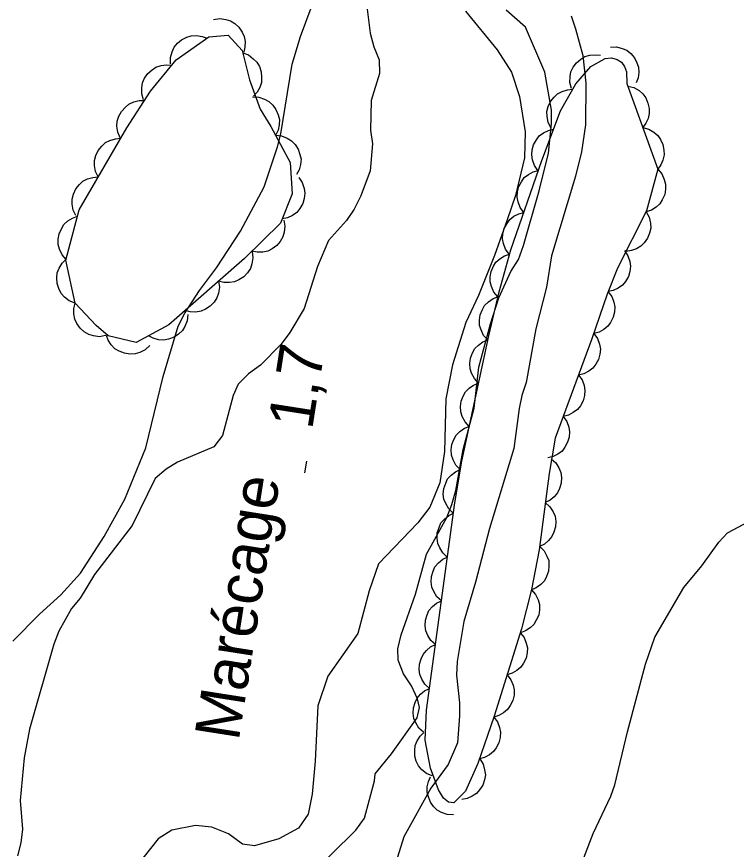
# Model space of a CAD drawing. Extents: x 282461 to 284471, y 5554090 to 5557646.
# Drawn here: x 283309.8 to 283358, y 5554991.1 to 5555047 of the extents above; entities that cross this region are included whole.
import ezdxf

# ---------------------------------------------------------------- set-up
doc = ezdxf.new("R2010")
doc.units = 0
for name, color, linetype in [('Niveau 2', 7, 'Continuous'), ('Niveau 3', 7, 'Continuous'), ('Niveau 4', 7, 'Continuous'), ('Niveau 44', 7, 'Continuous'), ('Niveau 7', 7, 'Continuous')]:
    doc.layers.add(name, color=color, linetype=linetype)

msp = doc.modelspace()

# ---------------------------------------------------------------- linework, layer by layer
at = {"layer": 'Niveau 2'}
for points in [[(283309.57, 5555005.09), (283311.35, 5555006.91), (283312.78, 5555008.2), (283314.1, 5555009.66), (283315.7, 5555012.11), (283317.07, 5555014.62), (283318.48, 5555018.06), (283319.64, 5555022.83), (283320.65, 5555026.21), (283321.1, 5555027.08), (283322.07, 5555028.6), (283323.22, 5555030.12), (283324.82, 5555032.58), (283326.41, 5555035.55), (283327.31, 5555038.23), (283327.53, 5555039.1), (283328.29, 5555043.76), (283328.85, 5555045.62), (283329.92, 5555048.53)], [(283346.97, 5555047.01), (283347.27, 5555046.14), (283347.76, 5555044.35), (283347.95, 5555042.49), (283347.93, 5555039.71), (283347.66, 5555037.9), (283347.27, 5555036.27), (283345.65, 5555030.92), (283345.32, 5555028.82), (283344.6, 5555026.03), (283343.95, 5555022.42), (283343.67, 5555021.55), (283343.5, 5555020.68), (283343.13, 5555018), (283341.5, 5555012.65), (283340.56, 5555009.04), (283339.78, 5555006.42), (283339.34, 5555003.74), (283339.3, 5555002.82), (283339.49, 5555000.96), (283339.5, 5555000.09), (283339.35, 5554998.29), (283338.73, 5554996.83), (283337.58, 5554995.25), (283335.76, 5554991.98), (283334.92, 5554989.25)], [(283346.47, 5554987.02), (283348.44, 5554992.2), (283349.63, 5554994.71), (283349.91, 5554995.47), (283350.74, 5554999.01), (283351.96, 5555003.55), (283352.58, 5555005.35), (283354.52, 5555008.68), (283355.72, 5555010.14), (283356.86, 5555011.72), (283357.44, 5555012.36), (283360.55, 5555014.01)]]:
    msp.add_lwpolyline(points, dxfattribs=at)
at = {"layer": 'Niveau 3'}
msp.add_line((283329.14, 5555016.37), (283329.26, 5555017.16), dxfattribs=at)
at = {"layer": 'Niveau 4'}
msp.add_lwpolyline([(283339.9, 5555047.31), (283342.02, 5555044.72), (283342.97, 5555043.22), (283343.51, 5555041.6), (283343.89, 5555039.22), (283343.85, 5555037.48), (283343.24, 5555034.97), (283342.68, 5555033.34), (283341.84, 5555030.95), (283340.76, 5555028.27), (283339.91, 5555026.46), (283339.02, 5555023.61), (283338.58, 5555021.34), (283338.5, 5555017.8), (283338.18, 5555015.71), (283337.5, 5555014.07), (283336.7, 5555013.02), (283334.07, 5555010.27), (283333.45, 5555008.46), (283332.68, 5555005.61), (283330.68, 5555002.74), (283330.01, 5555000.76), (283329.83, 5554997.04), (283329.63, 5554994.84), (283329.35, 5554993.5), (283328.72, 5554992.56), (283327.39, 5554991.85), (283325.77, 5554991.37), (283324.96, 5554991.48), (283324.02, 5554992.17), (283322.91, 5554992.62), (283321.8, 5554992.73), (283320.23, 5554992.42), (283319.31, 5554991.84), (283317.76, 5554989.9)], dxfattribs=at)
at = {"layer": 'Niveau 44'}
for points in [[(283323.02, 5555046.77), (283323.43, 5555046.83), (283323.84, 5555046.77), (283324.15, 5555046.68), (283324.45, 5555046.49), (283324.72, 5555046.24), (283324.93, 5555045.92), (283325.07, 5555045.63), (283325.13, 5555045.28), (283325.12, 5555044.91), (283325.04, 5555044.56)], [(283313.74, 5555027.75), (283313.13, 5555030.64), (283314.02, 5555034.01), (283317.2, 5555039.5), (283318.8, 5555041.95), (283320.52, 5555044.06), (283322.71, 5555045.59), (283323.99, 5555045.71), (283324.93, 5555044.68), (283325.42, 5555042.71), (283326.14, 5555040.74), (283326.85, 5555039.59), (283328.15, 5555037.17), (283328.29, 5555035.08), (283327.5, 5555033.1), (283325.09, 5555030.75), (283320.03, 5555026.3), (283317.84, 5555025.12), (283315.97, 5555025.56), (283315.15, 5555026.25), (283313.74, 5555027.75)], [(283320.13, 5555043.79), (283320.13, 5555044.21), (283320.24, 5555044.6), (283320.37, 5555044.9), (283320.6, 5555045.17), (283320.88, 5555045.4), (283321.23, 5555045.57), (283321.53, 5555045.67), (283321.88, 5555045.68), (283322.25, 5555045.63), (283322.59, 5555045.5)], [(283324.97, 5555044.52), (283325.36, 5555044.38), (283325.68, 5555044.13), (283325.92, 5555043.9), (283326.09, 5555043.6), (283326.21, 5555043.25), (283326.24, 5555042.87), (283326.23, 5555042.54), (283326.11, 5555042.21), (283325.93, 5555041.88), (283325.69, 5555041.62)], [(283349.6, 5555044.91), (283350.01, 5555044.93), (283350.4, 5555044.82), (283350.7, 5555044.7), (283350.97, 5555044.48), (283351.21, 5555044.2), (283351.37, 5555043.86), (283351.49, 5555043.56), (283351.5, 5555043.21), (283351.46, 5555042.85), (283351.34, 5555042.51)], [(283352.77, 5555036.72), (283352.03, 5555033.93), (283350.08, 5555030.09), (283349.38, 5555028.34), (283348.37, 5555025.35), (283345.9, 5555018.69), (283345.5, 5555016.32), (283344.83, 5555011.22), (283344.32, 5555008.55), (283343.65, 5555005.93), (283341.81, 5555000.06), (283340.73, 5554996.9), (283339.9, 5554995.03), (283339.11, 5554994.26), (283338.75, 5554994.31), (283338.42, 5554994.57), (283338.09, 5554995.12), (283337.56, 5554996.57), (283337.2, 5554998.46), (283337.28, 5555000.46), (283339.18, 5555014.36), (283339.65, 5555017.16), (283341.45, 5555025.55), (283342.15, 5555028.5), (283342.93, 5555031.32), (283345.01, 5555037.32), (283346.26, 5555040.64), (283347.28, 5555042.45), (283348.3, 5555043.62), (283349.26, 5555044.15), (283349.68, 5555044.18), (283350.05, 5555044.08), (283350.34, 5555043.89), (283350.55, 5555043.6), (283350.69, 5555043.25), (283350.71, 5555042.48), (283352.77, 5555036.72)], [(283347, 5555042.13), (283346.89, 5555042.53), (283346.91, 5555042.93), (283346.96, 5555043.25), (283347.12, 5555043.56), (283347.33, 5555043.86), (283347.62, 5555044.1), (283347.89, 5555044.27), (283348.23, 5555044.37), (283348.59, 5555044.4), (283348.95, 5555044.36)], [(283318.33, 5555041.37), (283318.21, 5555041.77), (283318.21, 5555042.18), (283318.26, 5555042.51), (283318.4, 5555042.82), (283318.61, 5555043.13), (283318.9, 5555043.38), (283319.16, 5555043.57), (283319.5, 5555043.67), (283319.86, 5555043.73), (283320.22, 5555043.69)], [(283350.77, 5555042.3), (283351.17, 5555042.2), (283351.52, 5555041.99), (283351.77, 5555041.78), (283351.97, 5555041.5), (283352.12, 5555041.16), (283352.19, 5555040.79), (283352.21, 5555040.47), (283352.13, 5555040.13), (283351.98, 5555039.8), (283351.77, 5555039.51)], [(283345.62, 5555039.5), (283345.43, 5555039.87), (283345.36, 5555040.26), (283345.35, 5555040.59), (283345.44, 5555040.92), (283345.59, 5555041.26), (283345.83, 5555041.55), (283346.06, 5555041.78), (283346.37, 5555041.94), (283346.72, 5555042.05), (283347.07, 5555042.08)], [(283316.76, 5555038.82), (283316.6, 5555039.21), (283316.55, 5555039.61), (283316.56, 5555039.94), (283316.67, 5555040.27), (283316.85, 5555040.6), (283317.11, 5555040.88), (283317.35, 5555041.09), (283317.68, 5555041.23), (283318.03, 5555041.32), (283318.39, 5555041.33)], [(283325.63, 5555041.57), (283326.05, 5555041.55), (283326.43, 5555041.42), (283326.72, 5555041.27), (283326.98, 5555041.02), (283327.2, 5555040.73), (283327.34, 5555040.37), (283327.43, 5555040.06), (283327.42, 5555039.71), (283327.35, 5555039.35), (283327.2, 5555039.02)], [(283351.77, 5555039.51), (283352.17, 5555039.41), (283352.52, 5555039.2), (283352.77, 5555038.99), (283352.97, 5555038.71), (283353.12, 5555038.38), (283353.18, 5555038), (283353.21, 5555037.68), (283353.12, 5555037.34), (283352.98, 5555037.01), (283352.77, 5555036.72)], [(283327.17, 5555039), (283327.58, 5555038.96), (283327.96, 5555038.8), (283328.24, 5555038.63), (283328.48, 5555038.38), (283328.68, 5555038.07), (283328.8, 5555037.71), (283328.88, 5555037.39), (283328.84, 5555037.04), (283328.75, 5555036.68), (283328.58, 5555036.36)], [(283344.75, 5555036.64), (283344.52, 5555036.98), (283344.39, 5555037.36), (283344.33, 5555037.68), (283344.36, 5555038.02), (283344.46, 5555038.37), (283344.65, 5555038.7), (283344.84, 5555038.96), (283345.12, 5555039.17), (283345.45, 5555039.33), (283345.8, 5555039.41)], [(283315.29, 5555036.21), (283315.11, 5555036.58), (283315.05, 5555036.98), (283315.04, 5555037.31), (283315.13, 5555037.65), (283315.29, 5555037.99), (283315.53, 5555038.28), (283315.77, 5555038.51), (283316.08, 5555038.66), (283316.44, 5555038.77), (283316.79, 5555038.8)], [(283343.8, 5555033.83), (283343.55, 5555034.16), (283343.42, 5555034.54), (283343.35, 5555034.86), (283343.37, 5555035.21), (283343.46, 5555035.56), (283343.65, 5555035.89), (283343.83, 5555036.16), (283344.11, 5555036.37), (283344.43, 5555036.54), (283344.77, 5555036.63)], [(283352.77, 5555036.72), (283353.04, 5555036.41), (283353.21, 5555036.04), (283353.3, 5555035.73), (283353.3, 5555035.38), (283353.24, 5555035.02), (283353.08, 5555034.68), (283352.92, 5555034.4), (283352.66, 5555034.17), (283352.35, 5555033.97), (283352.01, 5555033.86)], [(283313.79, 5555033.62), (283313.61, 5555033.99), (283313.55, 5555034.39), (283313.54, 5555034.72), (283313.63, 5555035.06), (283313.79, 5555035.4), (283314.03, 5555035.69), (283314.27, 5555035.92), (283314.58, 5555036.07), (283314.94, 5555036.18), (283315.29, 5555036.21)], [(283328.73, 5555036.17), (283328.96, 5555035.83), (283329.08, 5555035.44), (283329.14, 5555035.12), (283329.09, 5555034.77), (283328.99, 5555034.42), (283328.79, 5555034.09), (283328.59, 5555033.83), (283328.3, 5555033.63), (283327.97, 5555033.47), (283327.62, 5555033.39)], [(283352, 5555033.86), (283352.2, 5555033.5), (283352.28, 5555033.11), (283352.31, 5555032.78), (283352.23, 5555032.44), (283352.1, 5555032.11), (283351.87, 5555031.8), (283351.65, 5555031.56), (283351.35, 5555031.39), (283351.01, 5555031.27), (283350.65, 5555031.22)], [(283313.14, 5555030.68), (283312.87, 5555030.99), (283312.7, 5555031.36), (283312.61, 5555031.68), (283312.61, 5555032.03), (283312.67, 5555032.39), (283312.83, 5555032.74), (283312.99, 5555033.02), (283313.25, 5555033.26), (283313.57, 5555033.45), (283313.9, 5555033.57)], [(283327.73, 5555033.32), (283327.8, 5555032.91), (283327.75, 5555032.51), (283327.67, 5555032.19), (283327.49, 5555031.89), (283327.25, 5555031.61), (283326.94, 5555031.39), (283326.65, 5555031.23), (283326.31, 5555031.17), (283325.94, 5555031.16), (283325.58, 5555031.23)], [(283342.83, 5555031.04), (283342.58, 5555031.37), (283342.45, 5555031.74), (283342.38, 5555032.06), (283342.4, 5555032.41), (283342.49, 5555032.76), (283342.68, 5555033.09), (283342.86, 5555033.36), (283343.14, 5555033.57), (283343.46, 5555033.74), (283343.8, 5555033.83)], [(283325.61, 5555031.21), (283325.66, 5555030.79), (283325.59, 5555030.39), (283325.49, 5555030.08), (283325.3, 5555029.79), (283325.04, 5555029.52), (283324.72, 5555029.32), (283324.43, 5555029.18), (283324.08, 5555029.13), (283323.71, 5555029.14), (283323.36, 5555029.23)], [(283350.55, 5555031.27), (283350.78, 5555030.93), (283350.9, 5555030.54), (283350.96, 5555030.22), (283350.91, 5555029.88), (283350.81, 5555029.53), (283350.61, 5555029.2), (283350.41, 5555028.95), (283350.13, 5555028.75), (283349.8, 5555028.59), (283349.45, 5555028.52)], [(283313.74, 5555027.75), (283313.35, 5555027.91), (283313.04, 5555028.16), (283312.81, 5555028.4), (283312.66, 5555028.72), (283312.55, 5555029.07), (283312.53, 5555029.45), (283312.55, 5555029.78), (283312.68, 5555030.1), (283312.87, 5555030.42), (283313.12, 5555030.68)], [(283342.06, 5555028.17), (283341.79, 5555028.49), (283341.63, 5555028.86), (283341.54, 5555029.17), (283341.55, 5555029.52), (283341.61, 5555029.88), (283341.77, 5555030.22), (283341.94, 5555030.49), (283342.2, 5555030.72), (283342.51, 5555030.92), (283342.85, 5555031.03)], [(283323.36, 5555029.23), (283323.41, 5555028.81), (283323.34, 5555028.41), (283323.25, 5555028.1), (283323.05, 5555027.81), (283322.8, 5555027.54), (283322.47, 5555027.34), (283322.18, 5555027.2), (283321.83, 5555027.15), (283321.46, 5555027.16), (283321.11, 5555027.25)], [(283349.44, 5555028.52), (283349.69, 5555028.19), (283349.83, 5555027.82), (283349.9, 5555027.5), (283349.88, 5555027.15), (283349.79, 5555026.8), (283349.61, 5555026.46), (283349.43, 5555026.2), (283349.16, 5555025.98), (283348.84, 5555025.81), (283348.49, 5555025.71)], [(283315.79, 5555025.57), (283315.38, 5555025.5), (283314.98, 5555025.56), (283314.66, 5555025.64), (283314.36, 5555025.83), (283314.09, 5555026.08), (283313.87, 5555026.39), (283313.72, 5555026.68), (283313.66, 5555027.03), (283313.66, 5555027.4), (283313.74, 5555027.75)], [(283341.39, 5555025.29), (283341.11, 5555025.59), (283340.94, 5555025.95), (283340.83, 5555026.26), (283340.83, 5555026.61), (283340.88, 5555026.97), (283341.03, 5555027.32), (283341.18, 5555027.6), (283341.44, 5555027.84), (283341.74, 5555028.05), (283342.07, 5555028.17)], [(283321.3, 5555026.98), (283321.26, 5555026.57), (283321.1, 5555026.19), (283320.93, 5555025.91), (283320.68, 5555025.67), (283320.37, 5555025.47), (283320.01, 5555025.34), (283319.69, 5555025.27), (283319.34, 5555025.3), (283318.98, 5555025.4), (283318.66, 5555025.56)], [(283318.75, 5555024.91), (283318.44, 5555024.62), (283318.08, 5555024.45), (283317.77, 5555024.34), (283317.41, 5555024.33), (283317.05, 5555024.39), (283316.7, 5555024.54), (283316.41, 5555024.69), (283316.17, 5555024.95), (283315.96, 5555025.26), (283315.84, 5555025.59)], [(283348.5, 5555025.71), (283348.74, 5555025.37), (283348.87, 5555024.99), (283348.93, 5555024.67), (283348.9, 5555024.33), (283348.8, 5555023.98), (283348.62, 5555023.65), (283348.43, 5555023.39), (283348.15, 5555023.18), (283347.82, 5555023.02), (283347.47, 5555022.93)], [(283340.77, 5555022.39), (283340.49, 5555022.69), (283340.3, 5555023.05), (283340.2, 5555023.35), (283340.18, 5555023.7), (283340.23, 5555024.06), (283340.37, 5555024.42), (283340.52, 5555024.7), (283340.76, 5555024.94), (283341.06, 5555025.15), (283341.39, 5555025.29)], [(283347.47, 5555022.93), (283347.71, 5555022.6), (283347.84, 5555022.22), (283347.9, 5555021.9), (283347.87, 5555021.55), (283347.77, 5555021.2), (283347.59, 5555020.87), (283347.4, 5555020.61), (283347.12, 5555020.41), (283346.79, 5555020.24), (283346.44, 5555020.16)], [(283340.15, 5555019.49), (283339.87, 5555019.79), (283339.68, 5555020.15), (283339.58, 5555020.46), (283339.56, 5555020.81), (283339.6, 5555021.17), (283339.74, 5555021.52), (283339.89, 5555021.8), (283340.14, 5555022.05), (283340.44, 5555022.26), (283340.77, 5555022.39)], [(283346.44, 5555020.16), (283346.68, 5555019.82), (283346.81, 5555019.44), (283346.87, 5555019.12), (283346.84, 5555018.77), (283346.74, 5555018.42), (283346.56, 5555018.09), (283346.37, 5555017.83), (283346.09, 5555017.63), (283345.76, 5555017.46), (283345.41, 5555017.38)], [(283339.53, 5555016.6), (283339.24, 5555016.9), (283339.06, 5555017.25), (283338.95, 5555017.56), (283338.94, 5555017.91), (283338.98, 5555018.27), (283339.12, 5555018.62), (283339.27, 5555018.91), (283339.52, 5555019.15), (283339.82, 5555019.36), (283340.15, 5555019.49)], [(283345.63, 5555017.32), (283345.94, 5555017.04), (283346.15, 5555016.7), (283346.28, 5555016.4), (283346.33, 5555016.06), (283346.31, 5555015.69), (283346.2, 5555015.33), (283346.07, 5555015.03), (283345.84, 5555014.77), (283345.56, 5555014.54), (283345.24, 5555014.38)], [(283339.06, 5555013.67), (283338.77, 5555013.96), (283338.57, 5555014.31), (283338.45, 5555014.61), (283338.41, 5555014.95), (283338.44, 5555015.32), (283338.57, 5555015.68), (283338.7, 5555015.97), (283338.94, 5555016.22), (283339.23, 5555016.45), (283339.55, 5555016.59)], [(283345.24, 5555014.38), (283345.55, 5555014.1), (283345.76, 5555013.76), (283345.9, 5555013.46), (283345.94, 5555013.12), (283345.92, 5555012.76), (283345.81, 5555012.39), (283345.69, 5555012.1), (283345.46, 5555011.83), (283345.18, 5555011.6), (283344.86, 5555011.44)], [(283338.68, 5555010.73), (283338.38, 5555011.01), (283338.17, 5555011.35), (283338.04, 5555011.65), (283338, 5555012), (283338.01, 5555012.36), (283338.13, 5555012.72), (283338.25, 5555013.02), (283338.48, 5555013.28), (283338.77, 5555013.51), (283339.09, 5555013.67)], [(283344.87, 5555011.44), (283345.16, 5555011.15), (283345.35, 5555010.79), (283345.47, 5555010.49), (283345.49, 5555010.14), (283345.46, 5555009.78), (283345.32, 5555009.42), (283345.18, 5555009.14), (283344.94, 5555008.89), (283344.64, 5555008.67), (283344.32, 5555008.53)], [(283338.28, 5555007.8), (283337.98, 5555008.07), (283337.77, 5555008.42), (283337.64, 5555008.72), (283337.59, 5555009.06), (283337.61, 5555009.42), (283337.73, 5555009.79), (283337.85, 5555010.08), (283338.08, 5555010.34), (283338.37, 5555010.58), (283338.68, 5555010.73)], [(283344.31, 5555008.53), (283344.59, 5555008.22), (283344.76, 5555007.86), (283344.85, 5555007.54), (283344.85, 5555007.2), (283344.8, 5555006.84), (283344.64, 5555006.49), (283344.48, 5555006.21), (283344.22, 5555005.98), (283343.92, 5555005.78), (283343.58, 5555005.66)], [(283337.88, 5555004.86), (283337.57, 5555005.14), (283337.37, 5555005.48), (283337.24, 5555005.78), (283337.19, 5555006.13), (283337.21, 5555006.49), (283337.32, 5555006.85), (283337.45, 5555007.15), (283337.68, 5555007.41), (283337.96, 5555007.64), (283338.28, 5555007.8)], [(283343.57, 5555005.66), (283343.82, 5555005.34), (283343.97, 5555004.97), (283344.05, 5555004.65), (283344.03, 5555004.3), (283343.96, 5555003.95), (283343.78, 5555003.61), (283343.61, 5555003.34), (283343.34, 5555003.12), (283343.02, 5555002.94), (283342.68, 5555002.84)], [(283337.48, 5555001.93), (283337.17, 5555002.2), (283336.97, 5555002.55), (283336.83, 5555002.85), (283336.79, 5555003.19), (283336.81, 5555003.55), (283336.92, 5555003.92), (283337.05, 5555004.21), (283337.28, 5555004.47), (283337.56, 5555004.71), (283337.88, 5555004.86)], [(283342.68, 5555002.84), (283342.94, 5555002.51), (283343.09, 5555002.14), (283343.16, 5555001.82), (283343.15, 5555001.48), (283343.07, 5555001.12), (283342.9, 5555000.78), (283342.72, 5555000.51), (283342.45, 5555000.29), (283342.13, 5555000.11), (283341.79, 5555000.01)], [(283337.08, 5554998.99), (283336.77, 5554999.27), (283336.56, 5554999.61), (283336.43, 5554999.91), (283336.39, 5555000.26), (283336.41, 5555000.62), (283336.52, 5555000.98), (283336.65, 5555001.28), (283336.88, 5555001.54), (283337.16, 5555001.77), (283337.48, 5555001.93)], [(283341.79, 5555000.01), (283342.04, 5554999.68), (283342.18, 5554999.3), (283342.25, 5554998.99), (283342.23, 5554998.64), (283342.14, 5554998.29), (283341.96, 5554997.95), (283341.78, 5554997.69), (283341.5, 5554997.47), (283341.18, 5554997.3), (283340.83, 5554997.21)], [(283337.66, 5554996.06), (283337.28, 5554996.22), (283336.97, 5554996.48), (283336.75, 5554996.73), (283336.6, 5554997.04), (283336.5, 5554997.39), (283336.5, 5554997.77), (283336.52, 5554998.09), (283336.66, 5554998.41), (283336.85, 5554998.72), (283337.1, 5554998.97)], [(283340.86, 5554997.2), (283341.08, 5554996.85), (283341.18, 5554996.46), (283341.23, 5554996.14), (283341.17, 5554995.79), (283341.05, 5554995.45), (283340.84, 5554995.13), (283340.64, 5554994.88), (283340.35, 5554994.7), (283340.01, 5554994.55), (283339.66, 5554994.49)], [(283339.09, 5554993.46), (283338.67, 5554993.48), (283338.3, 5554993.62), (283338.01, 5554993.77), (283337.76, 5554994.01), (283337.55, 5554994.31), (283337.41, 5554994.66), (283337.32, 5554994.97), (283337.34, 5554995.32), (283337.41, 5554995.68), (283337.56, 5554996)]]:
    msp.add_lwpolyline(points, dxfattribs=at)
at = {"layer": 'Niveau 7'}
for points in [[(283333.26, 5555047.82), (283333.52, 5555045.85), (283333.76, 5555044.93), (283334.12, 5555044.06), (283334.13, 5555043.13), (283333.57, 5555041.32), (283333.54, 5555039.35), (283333.67, 5555038.42), (283333.51, 5555036.62), (283332.89, 5555034.93), (283332.44, 5555034.05), (283331.92, 5555033.29), (283330.72, 5555031.95), (283329.98, 5555030.2), (283329.09, 5555027.4), (283328.12, 5555025.77), (283327.55, 5555025.01), (283326.17, 5555023.6)], [(283329.22, 5554989.14), (283332.55, 5554992.42), (283333.12, 5554993.24), (283333.79, 5554995.74), (283333.84, 5554996.21), (283334.93, 5554997.55), (283336.65, 5554999.95), (283336.82, 5555000.65), (283336.69, 5555001.23), (283336.27, 5555002.1), (283335.74, 5555002.9), (283335.38, 5555003.83), (283335.37, 5555004.58), (283335.59, 5555005.52), (283336.55, 5555008.25), (283337.28, 5555010.93), (283338.64, 5555013.38), (283338.98, 5555014.26), (283339.26, 5555015.19), (283339.75, 5555017.93), (283340.47, 5555020.72), (283340.79, 5555023.45), (283341.57, 5555026.36), (283342.13, 5555028.11), (283342.93, 5555029.86), (283343.44, 5555030.68), (283343.78, 5555031.61), (283344.84, 5555035.28), (283345.45, 5555037.79), (283345.66, 5555039.76), (283345.65, 5555040.69), (283345.21, 5555043.24), (283343.92, 5555046.24), (283342.63, 5555047.39)], [(283326.17, 5555023.6), (283325.36, 5555023.01), (283324.67, 5555022.31), (283324.33, 5555021.55), (283323.61, 5555018.87), (283323.03, 5555018.11), (283320.6, 5555017.1), (283319.85, 5555016.63), (283319.11, 5555015.99), (283317.57, 5555012.84), (283315.05, 5555009.56), (283314.09, 5555007.98), (283313.51, 5555007.28), (283312.66, 5555005.76), (283312.32, 5555004.89), (283310.7, 5554999.19), (283310.33, 5554997.27), (283310.07, 5554994.42), (283310.21, 5554992.5), (283310.11, 5554991.57), (283309.88, 5554990.7)]]:
    msp.add_lwpolyline(points, dxfattribs=at)

# ---------------------------------------------------------------- texts
at = {"layer": 'Niveau 3'}
msp.add_text('1,7  ', height=3, rotation=81.0957, dxfattribs=at).set_placement((283329.62, 5555019.21))
at = {"layer": 'Niveau 7'}
msp.add_text('Marécage', height=3, rotation=81.0598, dxfattribs=at).set_placement((283324.7, 5554998.35))

doc.saveas('drawing.dxf')
